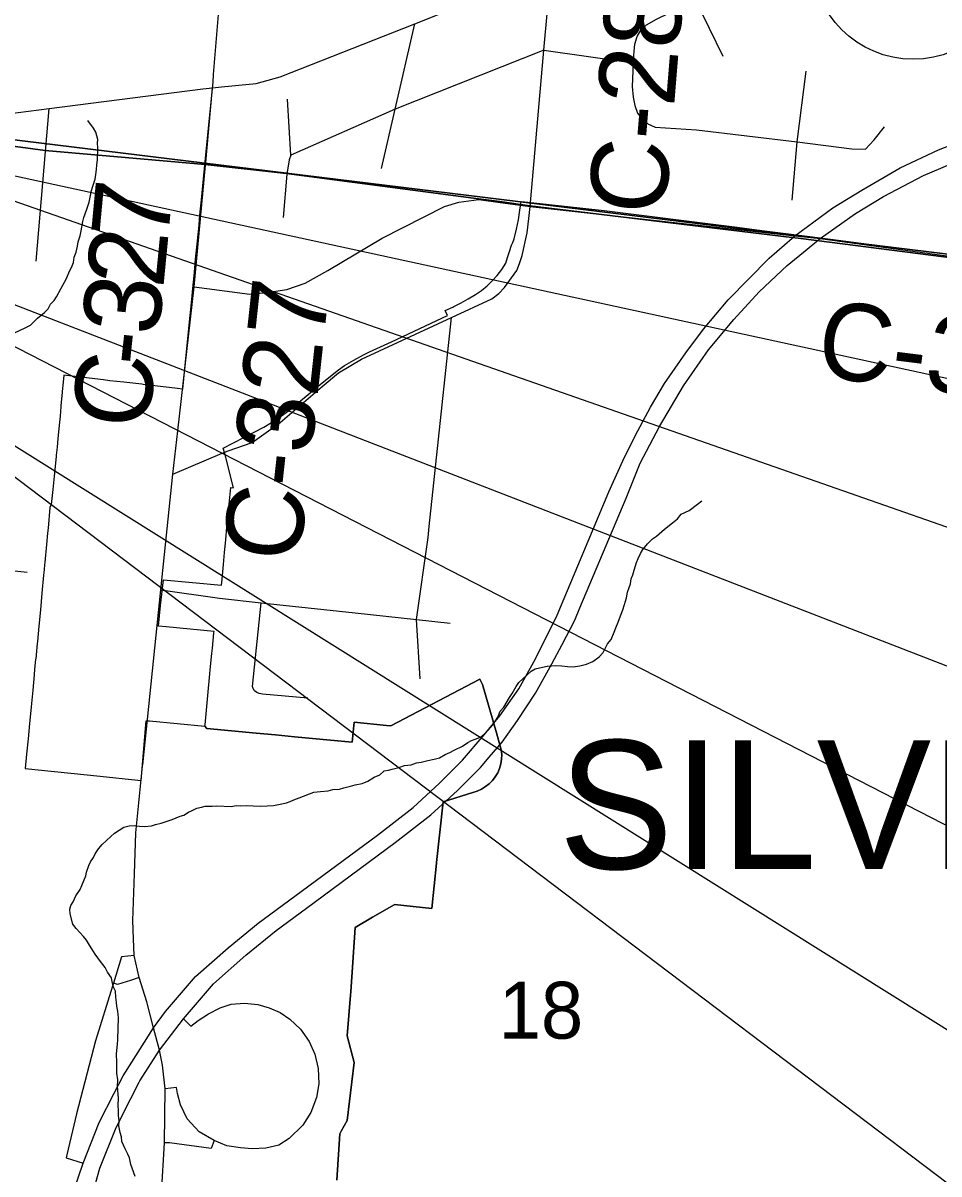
# Model space of a CAD drawing. Extents: x 0 to 34, y -3.9 to 26.2.
# Drawn here: x 6.043 to 6.718, y 16.268 to 17.116 of the extents above; entities that cross this region are included whole.
import ezdxf

# ---------------------------------------------------------------- set-up
doc = ezdxf.new("R2010")
doc.units = 0
for name, color, linetype in [('GM_X_City_Street', 7, 'Continuous'), ('GM_X_Corporation', 7, 'Continuous'), ('GM_X_Corporation_Text', 7, 'Continuous'), ('GM_X_County_Road', 7, 'Continuous'), ('GM_X_County_Road_Text', 7, 'Continuous'), ('GM_X_Interchange_Ramps', 7, 'Continuous'), ('GM_X_Interstate_Route', 7, 'Continuous'), ('GM_X_Minor_River', 7, 'Continuous'), ('GM_X_Section', 7, 'Continuous'), ('GM_X_Section_Text', 7, 'Continuous'), ('GM_X_State_Route', 7, 'Continuous'), ('GM_X_Township_Road', 7, 'Continuous'), ('GM_X_Unincorporated', 7, 'Continuous'), ('GM_X_US_Route', 7, 'Continuous'), ('SH_Text', 7, 'Continuous')]:
    doc.layers.add(name, color=color, linetype=linetype)

msp = doc.modelspace()

# ---------------------------------------------------------------- linework, layer by layer
at = {"layer": 'GM_X_City_Street'}
for points in [[(6.05292, 16.94026), (6.05977, 17.02111), (6.06244, 17.05257)], [(6.33563, 16.63279), (6.33293, 16.67643), (6.34149, 16.7368), (6.34236, 16.745), (6.3587, 16.89887)], [(5.65962, 16.75096), (5.78221, 16.73843), (5.84193, 16.73232), (5.84283, 16.73223), (5.9089, 16.72548), (5.97408, 16.71882), (5.98533, 16.71767), (6.02549, 16.71356), (6.04639, 16.71142)], [(6.18793, 16.69215), (6.21872, 16.68882), (6.2878, 16.68133), (6.33293, 16.67643), (6.35771, 16.67375)], [(6.25293, 16.61858), (6.21957, 16.62156), (6.21713, 16.62211), (6.21541, 16.62279), (6.21381, 16.62414), (6.21269, 16.6258), (6.21228, 16.62729), (6.21872, 16.68882)]]:
    msp.add_lwpolyline(points, dxfattribs=at)
at = {"layer": 'GM_X_Corporation'}
for points in [[(6.18805, 17.13382), (6.18335, 17.07775), (6.18293, 17.07201), (6.17864, 17.02829), (6.17721, 17.01371), (6.17444, 16.98544), (6.17422, 16.98317), (6.17358, 16.97668), (6.1733, 16.97385), (6.17266, 16.96726), (6.17238, 16.96443), (6.17172, 16.95776), (6.17145, 16.95494), (6.17081, 16.94841), (6.17062, 16.94652), (6.16988, 16.93894), (6.16979, 16.938), (6.16896, 16.92953), (6.16803, 16.92014), (6.16725, 16.91213), (6.16539, 16.89324), (6.16299, 16.86874), (6.16225, 16.8612), (6.16151, 16.85366), (6.16077, 16.84612), (6.15695, 16.84657), (6.15513, 16.84678), (6.13183, 16.84952), (6.13087, 16.84963), (6.11753, 16.8512), (6.10728, 16.85229), (6.10263, 16.85283), (6.08369, 16.85504), (6.07331, 16.85627), (6.07257, 16.84873), (6.07237, 16.8467), (6.07183, 16.84119), (6.07113, 16.83409), (6.07109, 16.83365), (6.07105, 16.83316), (6.07059, 16.82627), (6.07014, 16.82182), (6.06896, 16.80985), (6.06831, 16.80336), (6.06774, 16.79758), (6.06765, 16.79671), (6.06643, 16.78436), (6.06618, 16.78192), (6.06521, 16.77216), (6.06412, 16.76115), (6.0631, 16.75893), (6.06169, 16.74384), (6.06133, 16.74001), (6.06055, 16.73163), (6.05934, 16.7186), (6.05919, 16.71699), (6.05882, 16.71303), (6.05845, 16.70907), (6.05721, 16.69585), (6.05606, 16.68364), (6.05491, 16.67166), (6.05382, 16.66035), (6.05366, 16.65878), (6.05259, 16.64768), (6.05254, 16.64715), (6.05185, 16.63993), (6.05146, 16.63587), (6.05041, 16.62451), (6.04919, 16.61231), (6.04823, 16.60222), (6.04796, 16.60004), (6.04697, 16.58876), (6.04591, 16.57749), (6.04489, 16.56685), (6.10002, 16.56116), (6.12775, 16.5583), (6.1302, 16.55802), (6.13405, 16.60205), (6.13642, 16.60182), (6.17722, 16.59791), (6.17855, 16.5964), (6.21494, 16.59292), (6.22908, 16.59157), (6.24322, 16.59022), (6.2698, 16.58768), (6.28564, 16.58617), (6.28704, 16.60085), (6.31086, 16.59859), (6.31419, 16.59828), (6.37958, 16.63258), (6.38157, 16.62868), (6.39184, 16.59313), (6.39548, 16.58051), (6.39578, 16.57708), (6.39565, 16.57365), (6.39511, 16.57025), (6.39415, 16.56694), (6.39279, 16.56378), (6.39105, 16.56081), (6.38896, 16.55808), (6.38655, 16.55562), (6.38386, 16.55348), (6.38092, 16.55168), (6.37779, 16.55026), (6.3745, 16.54923), (6.35257, 16.54222), (6.34785, 16.49771), (6.34778, 16.49709), (6.34426, 16.4638), (6.31688, 16.46678), (6.31664, 16.46654), (6.30071, 16.45737), (6.28774, 16.4499), (6.2847, 16.40248), (6.28449, 16.39991), (6.28202, 16.37008), (6.28719, 16.35053), (6.28195, 16.30774), (6.27758, 16.29983), (6.27651, 16.2979), (6.2743, 16.26389)], [(6.2743, 16.26389), (6.27651, 16.2979), (6.27758, 16.29983), (6.28195, 16.30774), (6.28719, 16.35053), (6.28202, 16.37008), (6.28449, 16.39991), (6.2847, 16.40248), (6.28774, 16.4499), (6.30071, 16.45737), (6.31664, 16.46654), (6.31688, 16.46678), (6.34426, 16.4638), (6.34778, 16.49709), (6.34785, 16.49771), (6.35257, 16.54222), (6.3745, 16.54923), (6.37779, 16.55026), (6.38092, 16.55168), (6.38386, 16.55348), (6.38655, 16.55562), (6.38896, 16.55808), (6.39105, 16.56081), (6.39279, 16.56378), (6.39415, 16.56694), (6.39511, 16.57025), (6.39565, 16.57365), (6.39578, 16.57708), (6.39548, 16.58051), (6.39184, 16.59313), (6.38157, 16.62868), (6.37958, 16.63258), (6.31419, 16.59828), (6.31086, 16.59859), (6.28704, 16.60085), (6.28564, 16.58617), (6.2698, 16.58768), (6.24322, 16.59022), (6.22908, 16.59157), (6.21494, 16.59292), (6.17855, 16.5964), (6.17722, 16.59791), (6.17727, 16.59843), (6.17734, 16.59911), (6.17758, 16.60168), (6.17939, 16.62053), (6.18092, 16.63651), (6.1812, 16.63938), (6.18237, 16.65159), (6.18255, 16.65352), (6.18273, 16.65536), (6.18381, 16.66667), (6.18391, 16.66766), (6.14877, 16.67103), (6.14311, 16.67157), (6.14458, 16.68683), (6.14661, 16.70567), (6.18935, 16.70172), (6.18981, 16.70621), (6.19083, 16.71696), (6.19166, 16.72573), (6.19256, 16.73515), (6.19345, 16.74452), (6.19435, 16.75407), (6.19528, 16.76377), (6.19621, 16.77357), (6.19832, 16.77336), (6.19185, 16.79866), (6.19074, 16.80261), (6.21343, 16.81435), (6.22063, 16.81819), (6.22616, 16.82145), (6.23188, 16.8251), (6.23878, 16.83023), (6.26216, 16.84956), (6.27084, 16.85667), (6.27558, 16.86032), (6.28002, 16.86337), (6.28682, 16.86742), (6.29402, 16.87126), (6.29846, 16.87343), (6.31464, 16.88103), (6.35587, 16.90027), (6.35412, 16.90399), (6.3597, 16.9065), (6.36039, 16.90682), (6.36582, 16.90955), (6.37115, 16.91249), (6.37635, 16.91564), (6.38077, 16.91869), (6.38494, 16.92209), (6.38883, 16.9258), (6.39246, 16.92983), (6.39575, 16.93414), (6.3987, 16.9387), (6.39997, 16.94308), (6.40138, 16.94742), (6.40303, 16.95203), (6.40384, 16.95413), (6.40493, 16.95685), (6.40674, 16.96375), (6.40814, 16.97074), (6.40912, 16.97781), (6.41006, 16.98433), (6.41499, 16.98372), (6.47129, 16.97766), (6.56922, 16.9653), (6.58738, 16.96287), (6.6207, 16.95861), (6.63792, 16.95641), (6.66612, 16.95272), (6.68181, 16.95076), (6.69526, 16.94909), (6.69675, 16.9489), (6.70836, 16.94743), (6.71124, 16.94706), (6.71259, 16.94689), (6.71633, 16.94641), (6.72646, 16.94513)]]:
    msp.add_lwpolyline(points, dxfattribs=at)
at = {"layer": 'GM_X_County_Road'}
for p, q in [((6.17779, 17.01293), (6.18289, 17.06792)), ((6.15725, 16.81533), (6.16928, 16.92129)), ((6.15364, 16.78354), (6.18981, 16.79885)), ((6.1253, 16.48932), (6.12631, 16.51959))]:
    msp.add_line(p, q, dxfattribs=at)
for points in [[(6.41672, 16.9806), (6.42678, 17.09559), (6.43218, 17.15466)], [(6.16928, 16.92129), (6.17761, 17.01102), (6.17779, 17.01293)], [(6.16928, 16.92129), (6.21018, 16.9159), (6.22311, 16.91716), (6.23758, 16.91952), (6.25096, 16.92419), (6.26784, 16.93334), (6.30777, 16.95721), (6.35352, 16.98041), (6.36408, 16.98379), (6.37883, 16.98568), (6.39456, 16.98357), (6.41672, 16.9806)], [(6.18981, 16.79885), (6.19432, 16.80077), (6.21191, 16.80687), (6.23269, 16.82164), (6.26356, 16.84797), (6.27552, 16.85798), (6.29242, 16.86827), (6.3587, 16.89887), (6.38855, 16.91265), (6.39354, 16.9166), (6.39781, 16.92081), (6.40679, 16.93354), (6.40898, 16.93846), (6.41079, 16.94448), (6.41452, 16.96111), (6.41572, 16.97179), (6.41672, 16.9806)], [(6.41672, 16.9806), (6.61172, 16.95904), (6.63029, 16.95698), (6.85802, 16.92593)], [(6.13147, 16.56946), (6.14481, 16.69834), (6.15364, 16.78354), (6.15725, 16.81533)], [(6.12631, 16.51959), (6.13137, 16.56847), (6.13147, 16.56946)], [(6.14737, 16.29128), (6.14784, 16.33109), (6.14587, 16.34842), (6.14375, 16.35942), (6.13944, 16.37599), (6.13445, 16.39511), (6.12884, 16.41313), (6.12509, 16.42928), (6.12462, 16.44144), (6.12416, 16.45501), (6.1253, 16.48932)], [(6.04522, 15.82747), (6.05007, 15.84278), (6.07071, 15.9096), (6.09804, 15.98919), (6.11501, 16.02303), (6.12343, 16.04679), (6.12843, 16.06986), (6.13113, 16.09184), (6.13854, 16.1422), (6.14737, 16.29128)]]:
    msp.add_lwpolyline(points, dxfattribs=at)
at = {"layer": 'GM_X_Interchange_Ramps'}
for points in [[(6.12509, 16.42928), (6.11588, 16.42829), (6.10979, 16.40891), (6.10907, 16.4066), (6.09665, 16.36634), (6.08268, 16.31265), (6.07564, 16.28245), (6.07511, 16.28022), (6.08753, 16.27645)], [(6.12884, 16.41313), (6.12236, 16.41082), (6.11281, 16.40796), (6.10979, 16.40891)], [(6.16141, 16.38249), (6.16685, 16.37712), (6.17213, 16.38128), (6.17982, 16.3862), (6.18844, 16.39061), (6.19644, 16.39335), (6.20629, 16.3941), (6.21616, 16.39309), (6.22446, 16.3908), (6.23251, 16.38714), (6.23983, 16.38229), (6.24752, 16.37497), (6.25386, 16.36601), (6.25816, 16.35646), (6.26062, 16.34596), (6.26098, 16.33467), (6.25934, 16.32464), (6.25518, 16.31358), (6.24939, 16.30443), (6.23932, 16.29445), (6.23175, 16.28959), (6.22203, 16.28727), (6.21191, 16.2868), (6.20334, 16.28768), (6.19342, 16.28908), (6.1841, 16.29314), (6.173, 16.2994), (6.16411, 16.30901), (6.15931, 16.31934), (6.15707, 16.32774), (6.15619, 16.33206), (6.14784, 16.33109)], [(6.1841, 16.29314), (6.18182, 16.28714), (6.15116, 16.29126), (6.14737, 16.29128)]]:
    msp.add_lwpolyline(points, dxfattribs=at)
at = {"layer": 'GM_X_Interstate_Route'}
for points in [[(6.91643, 16.91846), (6.62755, 16.95545), (6.61414, 16.95716), (6.60941, 16.95774), (6.41648, 16.98112), (6.39433, 16.9841), (6.37859, 16.98621), (6.23724, 17.00493), (6.17738, 17.01155), (6.05954, 17.02164), (6.00659, 17.02897), (5.94155, 17.03751), (5.93293, 17.03918), (5.87125, 17.04772), (5.77992, 17.0617), (5.71284, 17.07009), (5.64889, 17.07804), (5.64675, 17.07831), (5.58, 17.08587), (5.51408, 17.09377), (5.44108, 17.10346)], [(5.44108, 17.10346), (5.51408, 17.09377), (5.58, 17.08587), (5.64675, 17.07831), (5.64889, 17.07804), (5.71284, 17.07009), (5.77992, 17.0617), (5.87125, 17.04772), (5.93293, 17.03918), (5.94155, 17.03751), (6.00659, 17.02897), (6.05954, 17.02164), (6.17738, 17.01155), (6.23724, 17.00493), (6.37859, 16.98621), (6.39433, 16.9841), (6.41648, 16.98112), (6.60941, 16.95774), (6.61414, 16.95716), (6.62755, 16.95545), (6.91643, 16.91846)], [(6.62076, 16.94917), (6.62778, 16.95492), (6.63029, 16.95698), (6.65618, 16.97541), (6.67701, 16.98791), (6.7064, 17.00326), (6.7336, 17.01489), (6.75934, 17.02462), (6.82656, 17.04738)], [(6.08084, 16.25696), (6.08753, 16.27645), (6.09938, 16.30627), (6.11034, 16.32777), (6.11692, 16.34071), (6.1327, 16.36533), (6.13944, 16.37599), (6.14828, 16.3879), (6.17039, 16.41385), (6.1943, 16.4349), (6.21645, 16.45311), (6.23882, 16.46956), (6.30418, 16.51781), (6.3305, 16.53821), (6.35002, 16.55597), (6.36691, 16.57308), (6.38292, 16.59172), (6.39448, 16.60569), (6.4084, 16.62543), (6.42058, 16.64769), (6.4367, 16.67972), (6.47475, 16.77041), (6.48484, 16.79333), (6.49405, 16.81175), (6.50527, 16.83279), (6.51555, 16.85013), (6.53134, 16.87273), (6.54432, 16.89026), (6.56261, 16.91183), (6.59282, 16.94243), (6.60965, 16.95721), (6.61172, 16.95904), (6.63947, 16.97943), (6.66085, 16.99259), (6.68915, 17.00893), (6.71744, 17.0222), (6.75588, 17.03728)], [(6.4534, 16.68511), (6.48751, 16.76595), (6.49782, 16.79161), (6.51186, 16.81859), (6.52962, 16.84842), (6.54805, 16.87495), (6.56669, 16.89733), (6.58533, 16.91772), (6.60595, 16.93702), (6.62076, 16.94917)], [(6.44019, 16.65811), (6.44957, 16.67602), (6.4534, 16.68511)], [(6.38644, 16.57513), (6.39605, 16.58632), (6.40746, 16.60211), (6.42062, 16.62229), (6.43268, 16.64378), (6.44019, 16.65811)], [(6.12891, 16.33608), (6.12935, 16.33694), (6.14375, 16.35942), (6.16141, 16.38249), (6.18352, 16.40844), (6.20743, 16.4295), (6.22958, 16.4477), (6.25195, 16.46415), (6.31731, 16.5124), (6.34363, 16.5328), (6.36315, 16.55057), (6.38004, 16.56767), (6.38644, 16.57513)], [(6.0342, 16.0194), (6.05258, 16.09261), (6.08614, 16.22333), (6.09996, 16.27268), (6.1118, 16.30251), (6.12277, 16.324), (6.12891, 16.33608)]]:
    msp.add_lwpolyline(points, dxfattribs=at)
at = {"layer": 'GM_X_Minor_River'}
for points in [[(6.03649, 16.88722), (6.04539, 16.89141), (6.04888, 16.89317), (6.05402, 16.89827), (6.05913, 16.90262), (6.06189, 16.90517), (6.06354, 16.90852), (6.06632, 16.91144), (6.06794, 16.91403), (6.07121, 16.91998), (6.0753, 16.92741), (6.07742, 16.93302), (6.07904, 16.93561), (6.08033, 16.93936), (6.08086, 16.94313), (6.08252, 16.94686), (6.08346, 16.95139), (6.08396, 16.9544), (6.08528, 16.95891), (6.08618, 16.96267), (6.08721, 16.96947), (6.08809, 16.97247), (6.08895, 16.9751), (6.09063, 16.97921), (6.09195, 16.98371), (6.09333, 16.98973), (6.09381, 16.99237), (6.09469, 16.99538), (6.09641, 17.00063), (6.09693, 17.00402), (6.09745, 17.0078), (6.09759, 17.01121), (6.09812, 17.015), (6.09846, 17.02372), (6.09821, 17.02715), (6.09832, 17.0298), (6.09701, 17.03518), (6.09523, 17.03829), (6.09089, 17.04379)], [(6.48365, 16.68056), (6.4849, 16.68354), (6.4862, 16.68767), (6.48754, 16.69255), (6.48846, 16.6967), (6.48973, 16.70006), (6.49059, 16.70269), (6.49112, 16.70646), (6.49238, 16.70945), (6.49327, 16.71283), (6.49501, 16.71846), (6.49627, 16.72145), (6.49793, 16.72518), (6.49957, 16.72815), (6.50315, 16.73218), (6.50671, 16.73583), (6.50984, 16.73798), (6.51573, 16.74306), (6.52162, 16.74775), (6.52515, 16.75064), (6.52794, 16.75395), (6.53375, 16.75675), (6.54001, 16.76142), (6.54315, 16.76395)], [(6.09306, 16.49807), (6.09509, 16.5014), (6.09633, 16.50401), (6.09876, 16.50771), (6.10155, 16.51101), (6.10786, 16.51683), (6.11061, 16.51937), (6.11762, 16.52364), (6.12146, 16.52462), (6.12527, 16.52484), (6.12905, 16.52431), (6.13284, 16.52415), (6.1378, 16.5247), (6.14089, 16.52572), (6.1451, 16.52668), (6.14934, 16.52802), (6.15319, 16.52939), (6.15898, 16.5318), (6.16167, 16.53245), (6.16517, 16.53459), (6.16789, 16.53599), (6.17138, 16.53775), (6.17482, 16.53836), (6.17751, 16.53901), (6.18245, 16.53919), (6.18588, 16.53942), (6.19651, 16.53898), (6.20033, 16.53959), (6.20375, 16.53944), (6.20755, 16.53966), (6.2178, 16.53924), (6.22313, 16.5394), (6.22769, 16.53959), (6.23267, 16.54052), (6.23727, 16.54147), (6.23997, 16.5425), (6.24268, 16.5439), (6.24654, 16.54526), (6.25734, 16.54938), (6.2623, 16.54993), (6.26802, 16.55045), (6.27148, 16.55145), (6.27643, 16.55162), (6.27951, 16.55263), (6.2845, 16.55395), (6.28796, 16.55494), (6.29293, 16.55588), (6.29718, 16.5576), (6.30185, 16.56045), (6.3061, 16.56217), (6.30926, 16.56508), (6.31232, 16.56571), (6.31501, 16.56636), (6.32, 16.56767), (6.32423, 16.56901), (6.32919, 16.56957), (6.33304, 16.57093), (6.33649, 16.57154), (6.34148, 16.57286), (6.34608, 16.5738), (6.34992, 16.57478), (6.35419, 16.57727), (6.35767, 16.57864), (6.36078, 16.58041), (6.36697, 16.5832), (6.37088, 16.58607), (6.3736, 16.58748), (6.3763, 16.58851), (6.38015, 16.58987), (6.38289, 16.59203), (6.38567, 16.59496), (6.38925, 16.59899), (6.39126, 16.60194), (6.39288, 16.60454), (6.39458, 16.60903), (6.39736, 16.61195), (6.40143, 16.619), (6.40345, 16.62196), (6.40631, 16.62716), (6.40833, 16.63011), (6.41739, 16.63848), (6.4205, 16.64025), (6.42587, 16.64154), (6.42932, 16.64216), (6.43237, 16.64241), (6.43504, 16.64268), (6.43997, 16.64248), (6.44413, 16.64192), (6.4483, 16.64175), (6.45326, 16.6423), (6.45826, 16.64362), (6.4629, 16.6457), (6.46758, 16.64893), (6.47037, 16.65223), (6.47366, 16.65856), (6.47645, 16.66186), (6.47856, 16.66709), (6.47983, 16.67046), (6.48151, 16.67457), (6.48237, 16.67719), (6.48365, 16.68056)], [(6.12579, 16.26644), (6.12375, 16.2726), (6.12271, 16.27531), (6.12177, 16.28028), (6.12035, 16.283), (6.11861, 16.28688), (6.11719, 16.28959), (6.11616, 16.2923), (6.11591, 16.29573), (6.11489, 16.29881), (6.11395, 16.30379), (6.1141, 16.30758), (6.11349, 16.31141), (6.11361, 16.31444), (6.11342, 16.31939), (6.1136, 16.32394), (6.11308, 16.33004), (6.1128, 16.33271), (6.113, 16.33765), (6.11243, 16.34261), (6.11236, 16.35059), (6.11222, 16.35668), (6.11233, 16.35933), (6.11288, 16.36387), (6.11302, 16.36728), (6.11364, 16.38322), (6.11308, 16.38818), (6.11247, 16.39201), (6.11219, 16.39468), (6.11158, 16.3985), (6.11138, 16.40307), (6.10997, 16.40579), (6.10899, 16.41001), (6.10834, 16.4127), (6.10546, 16.417), (6.1037, 16.42049), (6.10045, 16.4248), (6.09828, 16.42755), (6.09648, 16.43029), (6.09398, 16.43419), (6.09218, 16.43692), (6.09004, 16.44043), (6.08787, 16.44318), (6.0824, 16.44911), (6.07986, 16.45226), (6.07789, 16.45994), (6.07764, 16.46337), (6.0785, 16.46599), (6.08012, 16.46859), (6.0822, 16.47306), (6.08543, 16.47786), (6.08669, 16.48085), (6.08837, 16.48496), (6.08962, 16.48795), (6.09011, 16.49059), (6.09182, 16.49546), (6.09306, 16.49807)]]:
    msp.add_lwpolyline(points, dxfattribs=at)
at = {"layer": 'GM_X_Section'}
for points in [[(5.97419, 18.06774), (7.01847, 17.92749), (6.91466, 16.92221), (5.87427, 17.04949)], [(5.87427, 17.04949), (6.91466, 16.92221), (6.80818, 15.91508), (5.77753, 16.03722)]]:
    msp.add_lwpolyline(points, close=True, dxfattribs=at)
at = {"layer": 'GM_X_State_Route'}
for p, q in [((6.33168, 17.11504), (6.35224, 17.12315)), ((6.01869, 17.04692), (6.06244, 17.05257))]:
    msp.add_line(p, q, dxfattribs=at)
for points in [[(6.20222, 17.06983), (6.21495, 17.07109), (6.23253, 17.07595), (6.33168, 17.11504)], [(6.06244, 17.05257), (6.17578, 17.06721), (6.18289, 17.06792)], [(6.18289, 17.06792), (6.18948, 17.06857), (6.20222, 17.06983)]]:
    msp.add_lwpolyline(points, dxfattribs=at)
at = {"layer": 'GM_X_Township_Road'}
for p, q in [((6.53847, 17.1327), (6.5586, 17.0911)), ((6.24053, 17.01843), (6.23812, 17.05959)), ((6.23747, 17.0044), (6.23481, 16.97246)), ((6.14481, 16.69834), (6.18793, 16.69215))]:
    msp.add_line(p, q, dxfattribs=at)
for points in [[(6.49245, 17.08637), (6.49384, 17.09998), (6.49556, 17.10559), (6.4982, 17.11032), (6.5, 17.11211), (6.50236, 17.11432), (6.50976, 17.11831), (6.53847, 17.1327), (6.58831, 17.15392)], [(6.30723, 17.0085), (6.31724, 17.05209), (6.33168, 17.11504)], [(6.42678, 17.09559), (6.31724, 17.05209), (6.24053, 17.01843)], [(6.42678, 17.09559), (6.49245, 17.08637), (6.49174, 17.06892), (6.4925, 17.06099), (6.49368, 17.05496), (6.49564, 17.04933), (6.49888, 17.04523), (6.50326, 17.04127), (6.50864, 17.03895), (6.5392, 17.03689), (6.61323, 17.02803), (6.65347, 17.02304), (6.66363, 17.02268), (6.67009, 17.02951), (6.67766, 17.03911)], [(6.60954, 16.9852), (6.61323, 17.02803), (6.61988, 17.08009)], [(6.24053, 17.01843), (6.23924, 17.01492), (6.23747, 17.0044)]]:
    msp.add_lwpolyline(points, dxfattribs=at)
at = {"layer": 'GM_X_Unincorporated'}
msp.add_circle((6.69879, 17.1633), 0.0744, dxfattribs=at)
at = {"layer": 'GM_X_US_Route'}
for p, q in [((6.33168, 17.11504), (6.35224, 17.12315)), ((6.01869, 17.04692), (6.06244, 17.05257))]:
    msp.add_line(p, q, dxfattribs=at)
for points in [[(6.20222, 17.06983), (6.21495, 17.07109), (6.23253, 17.07595), (6.33168, 17.11504)], [(6.06244, 17.05257), (6.17578, 17.06721), (6.18289, 17.06792)], [(6.18289, 17.06792), (6.18948, 17.06857), (6.20222, 17.06983)]]:
    msp.add_lwpolyline(points, dxfattribs=at)
at = {"layer": 'SH_Text'}
for points in [[(9.59123, 16.23181), (9.59123, 15.74247), (5.89467, 17.03397)], [(9.67463, 15.49917), (9.67463, 15.00879), (5.7921, 17.0032)], [(9.60657, 14.57011), (9.60657, 14.07973), (5.86017, 16.91491)]]:
    msp.add_lwpolyline(points, close=True, dxfattribs=at)

# ---------------------------------------------------------------- texts
at = {"layer": 'GM_X_Corporation_Text'}
msp.add_text('SILVERTON', height=0.094697, rotation=0.00001, dxfattribs=at).set_placement((6.43756, 16.4929))
at = {"layer": 'GM_X_County_Road_Text'}
for s, height, rotation, p in [('C-289', 0.056818, 85.32751, (6.51608, 16.97335)), ('7', 0.05682, 84.67275, (6.14988, 16.95443)), ('2', 0.05682, 84.4483, (6.1465, 16.91963)), ('3', 0.05682, 84.07404, (6.14288, 16.88469)), ('C-327', 0.056818, 83.80862, (6.24678, 16.71762)), ('C-322', 0.056818, 352.84172, (6.62621, 16.85582)), ('-', 0.05682, 83.92709, (6.14041, 16.86153)), ('C', 0.05682, 83.91014, (6.1355, 16.81546))]:
    msp.add_text(s, height=height, rotation=rotation, dxfattribs=at).set_placement(p)
at = {"layer": 'GM_X_Section_Text'}
msp.add_text('18', height=0.041856, rotation=0.00001, dxfattribs=at).set_placement((6.39352, 16.368))

doc.saveas('drawing.dxf')
